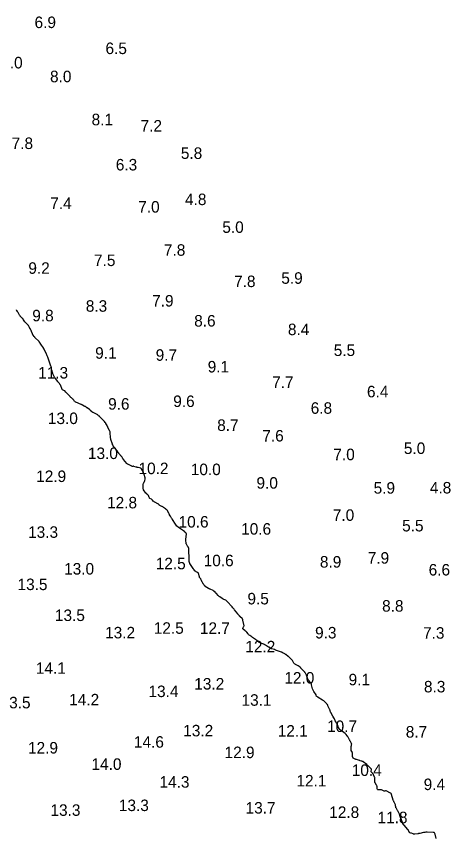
# Model space of a CAD drawing. Extents: x 815352 to 820877, y 582403 to 597439.
# Drawn here: x 818724.3 to 818912.8, y 594609.3 to 594965.1 of the extents above; entities that cross this region are included whole.
import ezdxf

# ---------------------------------------------------------------- set-up
doc = ezdxf.new("R2010")
doc.units = 0
doc.layers.add('V-CONT-EL12', color=7, linetype='Continuous')
doc.layers.add('V-TOPO-SOUN', color=7, linetype='Continuous')

msp = doc.modelspace()

# ---------------------------------------------------------------- linework, layer by layer
at = {"layer": 'V-CONT-EL12'}
msp.add_lwpolyline([(818906.53, 594608.04), (818906.16, 594610.01), (818906.06, 594610.31), (818905.89, 594610.52), (818905.65, 594610.66), (818905.33, 594610.71), (818902.69, 594610.79), (818902.56, 594610.79), (818902.42, 594610.79), (818902.29, 594610.79), (818902.15, 594610.78), (818901.62, 594610.75), (818901.49, 594610.74), (818901.35, 594610.72), (818901.22, 594610.7), (818901.09, 594610.67), (818899.45, 594610.31), (818899.38, 594610.3), (818899.3, 594610.28), (818899.23, 594610.27), (818899.16, 594610.25), (818898.87, 594610.19), (818898.8, 594610.18), (818898.73, 594610.16), (818898.66, 594610.15), (818898.58, 594610.14), (818897.28, 594610.01), (818897.12, 594610), (818896.96, 594610.01), (818896.8, 594610.03), (818896.65, 594610.08), (818895.91, 594610.33), (818895.82, 594610.36), (818895.73, 594610.4), (818895.64, 594610.43), (818895.55, 594610.47), (818895.19, 594610.61), (818895.1, 594610.66), (818895.03, 594610.71), (818894.97, 594610.78), (818894.92, 594610.86), (818894.58, 594611.54), (818894.5, 594611.68), (818894.42, 594611.81), (818894.33, 594611.94), (818894.23, 594612.06), (818892.68, 594613.83), (818892.6, 594613.92), (818892.52, 594614.02), (818892.45, 594614.12), (818892.39, 594614.22), (818892.14, 594614.64), (818892.08, 594614.74), (818892.02, 594614.85), (818891.97, 594614.96), (818891.92, 594615.07), (818891.2, 594616.89), (818891.14, 594617.04), (818891.09, 594617.19), (818891.05, 594617.34), (818891.01, 594617.5), (818890.85, 594618.12), (818890.81, 594618.27), (818890.76, 594618.42), (818890.7, 594618.57), (818890.63, 594618.71), (818890.08, 594619.75), (818889.99, 594619.93), (818889.88, 594620.12), (818889.78, 594620.3), (818889.67, 594620.48), (818889.14, 594621.37), (818889.09, 594621.47), (818889.05, 594621.57), (818889.02, 594621.67), (818889.01, 594621.78), (818888.98, 594622.23), (818888.97, 594622.34), (818888.94, 594622.45), (818888.91, 594622.55), (818888.87, 594622.66), (818888.32, 594623.8), (818888.22, 594624.03), (818888.13, 594624.26), (818888.04, 594624.49), (818887.97, 594624.73), (818887.24, 594627.13), (818887.22, 594627.19), (818887.19, 594627.25), (818887.16, 594627.31), (818887.13, 594627.36), (818886.97, 594627.57), (818886.93, 594627.61), (818886.88, 594627.66), (818886.83, 594627.7), (818886.78, 594627.73), (818884.91, 594628.73), (818884.84, 594628.76), (818884.77, 594628.77), (818884.7, 594628.77), (818884.62, 594628.76), (818884.33, 594628.67), (818884.25, 594628.66), (818884.18, 594628.66), (818884.11, 594628.67), (818884.04, 594628.69), (818883.06, 594629.11), (818882.88, 594629.18), (818882.69, 594629.22), (818882.49, 594629.25), (818882.29, 594629.25), (818881.48, 594629.21), (818881.3, 594629.23), (818881.16, 594629.3), (818881.07, 594629.42), (818881.03, 594629.6), (818880.94, 594630.44), (818880.91, 594630.64), (818880.86, 594630.84), (818880.79, 594631.03), (818880.7, 594631.22), (818880.11, 594632.27), (818880.01, 594632.46), (818879.94, 594632.67), (818879.91, 594632.88), (818879.9, 594633.1), (818879.92, 594634.36), (818879.92, 594634.4), (818879.91, 594634.44), (818879.9, 594634.48), (818879.88, 594634.51), (818879.81, 594634.65), (818879.79, 594634.68), (818879.77, 594634.72), (818879.76, 594634.76), (818879.74, 594634.79), (818879.4, 594635.78), (818879.33, 594635.94), (818879.25, 594636.09), (818879.15, 594636.24), (818879.03, 594636.37), (818878.45, 594636.94), (818878.38, 594637.04), (818878.34, 594637.14), (818878.32, 594637.25), (818878.34, 594637.37), (818878.48, 594637.85), (818878.5, 594637.97), (818878.49, 594638.08), (818878.45, 594638.19), (818878.38, 594638.28), (818877.31, 594639.38), (818877.1, 594639.59), (818876.88, 594639.79), (818876.66, 594639.99), (818876.43, 594640.18), (818874.85, 594641.44), (818874.82, 594641.46), (818874.79, 594641.48), (818874.75, 594641.49), (818874.72, 594641.5), (818874.56, 594641.54), (818874.53, 594641.55), (818874.49, 594641.56), (818874.46, 594641.57), (818874.43, 594641.57), (818874.31, 594641.6), (818874.28, 594641.61), (818874.25, 594641.62), (818874.22, 594641.63), (818874.19, 594641.63), (818873.57, 594641.8), (818873.55, 594641.81), (818873.53, 594641.82), (818873.5, 594641.83), (818873.48, 594641.84), (818873.39, 594641.88), (818873.37, 594641.89), (818873.34, 594641.9), (818873.32, 594641.91), (818873.3, 594641.92), (818872, 594642.33), (818871.87, 594642.38), (818871.73, 594642.43), (818871.59, 594642.48), (818871.46, 594642.54), (818870.81, 594642.83), (818870.74, 594642.87), (818870.68, 594642.92), (818870.62, 594642.97), (818870.58, 594643.04), (818870.4, 594643.32), (818870.37, 594643.39), (818870.34, 594643.46), (818870.32, 594643.54), (818870.31, 594643.62), (818870.18, 594645.28), (818870.16, 594645.42), (818870.13, 594645.55), (818870.08, 594645.67), (818870.01, 594645.8), (818869.72, 594646.28), (818869.66, 594646.4), (818869.62, 594646.52), (818869.6, 594646.66), (818869.61, 594646.79), (818869.72, 594648.05), (818869.74, 594648.17), (818869.75, 594648.28), (818869.77, 594648.4), (818869.79, 594648.51), (818869.89, 594648.97), (818869.9, 594649.08), (818869.89, 594649.19), (818869.86, 594649.3), (818869.81, 594649.4), (818869.33, 594650.22), (818869.23, 594650.39), (818869.13, 594650.56), (818869.03, 594650.73), (818868.94, 594650.91), (818868.32, 594652.04), (818868.24, 594652.19), (818868.15, 594652.34), (818868.05, 594652.49), (818867.95, 594652.63), (818867.52, 594653.2), (818867.41, 594653.33), (818867.3, 594653.46), (818867.17, 594653.59), (818867.04, 594653.7), (818865.94, 594654.61), (818865.84, 594654.7), (818865.73, 594654.78), (818865.61, 594654.85), (818865.49, 594654.91), (818865.01, 594655.16), (818864.9, 594655.23), (818864.8, 594655.31), (818864.71, 594655.41), (818864.64, 594655.52), (818864.17, 594656.35), (818864.09, 594656.5), (818864.02, 594656.66), (818863.96, 594656.82), (818863.91, 594656.98), (818863.73, 594657.68), (818863.68, 594657.83), (818863.62, 594657.96), (818863.54, 594658.09), (818863.45, 594658.21), (818863.02, 594658.71), (818862.94, 594658.81), (818862.88, 594658.91), (818862.82, 594659.02), (818862.77, 594659.14), (818862.59, 594659.61), (818862.54, 594659.73), (818862.49, 594659.84), (818862.43, 594659.95), (818862.37, 594660.07), (818861.91, 594660.88), (818861.82, 594661.05), (818861.73, 594661.22), (818861.64, 594661.39), (818861.55, 594661.56), (818861.06, 594662.5), (818861.04, 594662.54), (818861.02, 594662.58), (818860.99, 594662.62), (818860.96, 594662.66), (818860.84, 594662.8), (818860.81, 594662.84), (818860.78, 594662.87), (818860.76, 594662.92), (818860.74, 594662.96), (818860.49, 594663.74), (818860.45, 594663.88), (818860.39, 594664.02), (818860.34, 594664.16), (818860.27, 594664.3), (818859.61, 594665.71), (818859.48, 594665.97), (818859.33, 594666.21), (818859.16, 594666.44), (818858.97, 594666.66), (818858.17, 594667.5), (818857.96, 594667.7), (818857.74, 594667.89), (818857.51, 594668.06), (818857.27, 594668.22), (818855.39, 594669.37), (818855.32, 594669.42), (818855.24, 594669.46), (818855.16, 594669.5), (818855.09, 594669.54), (818854.76, 594669.71), (818854.7, 594669.75), (818854.65, 594669.8), (818854.62, 594669.86), (818854.6, 594669.93), (818854.55, 594670.24), (818854.54, 594670.32), (818854.51, 594670.39), (818854.48, 594670.46), (818854.44, 594670.53), (818853.44, 594671.99), (818853.27, 594672.26), (818853.13, 594672.54), (818853.01, 594672.83), (818852.92, 594673.14), (818852.48, 594674.79), (818852.39, 594675.08), (818852.28, 594675.34), (818852.13, 594675.6), (818851.96, 594675.84), (818851.14, 594676.9), (818851.01, 594677.08), (818850.9, 594677.27), (818850.81, 594677.47), (818850.73, 594677.67), (818850.43, 594678.6), (818850.37, 594678.77), (818850.31, 594678.93), (818850.23, 594679.08), (818850.15, 594679.24), (818849.81, 594679.85), (818849.72, 594680), (818849.63, 594680.14), (818849.52, 594680.28), (818849.41, 594680.41), (818848.23, 594681.69), (818848.17, 594681.76), (818848.11, 594681.83), (818848.05, 594681.9), (818847.98, 594681.97), (818847.74, 594682.26), (818847.68, 594682.32), (818847.61, 594682.39), (818847.54, 594682.45), (818847.46, 594682.51), (818847.04, 594682.82), (818846.94, 594682.89), (818846.84, 594682.95), (818846.74, 594683.01), (818846.63, 594683.07), (818845.49, 594683.66), (818845.29, 594683.79), (818845.12, 594683.93), (818844.96, 594684.1), (818844.83, 594684.3), (818844.35, 594685.14), (818844.23, 594685.33), (818844.09, 594685.52), (818843.94, 594685.69), (818843.78, 594685.86), (818843.1, 594686.5), (818842.93, 594686.66), (818842.75, 594686.81), (818842.57, 594686.96), (818842.39, 594687.1), (818841.28, 594687.95), (818841.18, 594688.03), (818841.07, 594688.1), (818840.96, 594688.17), (818840.85, 594688.23), (818840.32, 594688.51), (818840.24, 594688.55), (818840.17, 594688.59), (818840.1, 594688.64), (818840.04, 594688.69), (818839.78, 594688.91), (818839.71, 594688.96), (818839.64, 594689), (818839.56, 594689.04), (818839.49, 594689.07), (818837.22, 594689.75), (818837.15, 594689.77), (818837.08, 594689.8), (818837.02, 594689.83), (818836.95, 594689.87), (818836.71, 594690.02), (818836.65, 594690.06), (818836.58, 594690.09), (818836.51, 594690.12), (818836.44, 594690.14), (818835.26, 594690.44), (818835.09, 594690.49), (818834.92, 594690.56), (818834.75, 594690.63), (818834.59, 594690.72), (818833.96, 594691.11), (818833.8, 594691.21), (818833.65, 594691.31), (818833.49, 594691.41), (818833.33, 594691.5), (818832.43, 594692.07), (818832.22, 594692.2), (818832.01, 594692.31), (818831.79, 594692.41), (818831.57, 594692.51), (818829.84, 594693.19), (818829.68, 594693.26), (818829.53, 594693.35), (818829.39, 594693.46), (818829.26, 594693.58), (818828.75, 594694.09), (818828.62, 594694.21), (818828.49, 594694.33), (818828.35, 594694.44), (818828.2, 594694.55), (818827.3, 594695.15), (818827.1, 594695.29), (818826.9, 594695.42), (818826.7, 594695.56), (818826.5, 594695.69), (818825.64, 594696.28), (818825.45, 594696.42), (818825.27, 594696.57), (818825.11, 594696.73), (818824.95, 594696.9), (818824.35, 594697.63), (818824.19, 594697.8), (818824.03, 594697.97), (818823.85, 594698.13), (818823.67, 594698.28), (818822.79, 594698.98), (818822.68, 594699.08), (818822.63, 594699.2), (818822.62, 594699.33), (818822.67, 594699.47), (818823.04, 594700.3), (818823.05, 594700.32), (818823.07, 594700.33), (818823.08, 594700.35), (818823.1, 594700.36), (818823.17, 594700.41), (818823.18, 594700.42), (818823.19, 594700.44), (818823.19, 594700.45), (818823.19, 594700.47), (818822.7, 594702.96), (818822.64, 594703.16), (818822.55, 594703.35), (818822.44, 594703.52), (818822.29, 594703.67), (818821.54, 594704.34), (818821.43, 594704.44), (818821.33, 594704.54), (818821.23, 594704.65), (818821.13, 594704.76), (818820.77, 594705.21), (818820.68, 594705.33), (818820.59, 594705.44), (818820.5, 594705.56), (818820.41, 594705.67), (818819.07, 594707.38), (818818.82, 594707.7), (818818.56, 594708.01), (818818.29, 594708.32), (818818.02, 594708.63), (818815.89, 594711.01), (818815.73, 594711.17), (818815.56, 594711.31), (818815.38, 594711.43), (818815.19, 594711.53), (818814.39, 594711.9), (818814.19, 594712), (818813.99, 594712.1), (818813.8, 594712.21), (818813.62, 594712.33), (818812.62, 594713), (818812.42, 594713.14), (818812.24, 594713.29), (818812.06, 594713.45), (818811.9, 594713.62), (818811.15, 594714.45), (818811.04, 594714.56), (818810.93, 594714.68), (818810.82, 594714.8), (818810.71, 594714.91), (818810.25, 594715.37), (818810.14, 594715.47), (818810.01, 594715.57), (818809.88, 594715.65), (818809.74, 594715.73), (818808.46, 594716.32), (818808.29, 594716.4), (818808.12, 594716.48), (818807.96, 594716.57), (818807.79, 594716.66), (818807.08, 594717.06), (818806.95, 594717.14), (818806.83, 594717.22), (818806.71, 594717.3), (818806.59, 594717.4), (818806.06, 594717.86), (818805.99, 594717.92), (818805.93, 594717.98), (818805.88, 594718.05), (818805.83, 594718.13), (818805.65, 594718.44), (818805.6, 594718.52), (818805.56, 594718.59), (818805.51, 594718.67), (818805.47, 594718.75), (818804.95, 594719.6), (818804.88, 594719.72), (818804.81, 594719.84), (818804.75, 594719.97), (818804.7, 594720.1), (818804.44, 594720.71), (818804.4, 594720.8), (818804.35, 594720.88), (818804.3, 594720.96), (818804.23, 594721.04), (818803.96, 594721.33), (818803.9, 594721.41), (818803.85, 594721.49), (818803.81, 594721.58), (818803.78, 594721.67), (818803.41, 594723.15), (818803.36, 594723.3), (818803.27, 594723.44), (818803.16, 594723.55), (818803.02, 594723.64), (818802.36, 594723.96), (818802.22, 594724.04), (818802.09, 594724.13), (818801.97, 594724.23), (818801.86, 594724.34), (818801.45, 594724.81), (818801.35, 594724.93), (818801.25, 594725.05), (818801.16, 594725.18), (818801.07, 594725.31), (818799.7, 594727.52), (818799.64, 594727.63), (818799.58, 594727.74), (818799.54, 594727.85), (818799.49, 594727.97), (818799.34, 594728.44), (818799.31, 594728.56), (818799.29, 594728.68), (818799.27, 594728.81), (818799.27, 594728.93), (818799.2, 594734), (818799.19, 594734.1), (818799.17, 594734.2), (818799.13, 594734.29), (818799.08, 594734.38), (818798.85, 594734.72), (818798.79, 594734.81), (818798.74, 594734.9), (818798.69, 594734.98), (818798.64, 594735.07), (818798.19, 594735.88), (818798.11, 594736.04), (818798.05, 594736.21), (818798.01, 594736.38), (818797.98, 594736.56), (818797.92, 594737.29), (818797.91, 594737.47), (818797.9, 594737.66), (818797.91, 594737.84), (818797.92, 594738.02), (818798.12, 594740.24), (818798.12, 594740.36), (818798.1, 594740.48), (818798.05, 594740.58), (818797.97, 594740.68), (818797.63, 594741.04), (818797.54, 594741.13), (818797.45, 594741.22), (818797.35, 594741.3), (818797.25, 594741.37), (818794.73, 594743.19), (818794.36, 594743.48), (818794.02, 594743.8), (818793.72, 594744.15), (818793.44, 594744.54), (818792.06, 594746.67), (818791.97, 594746.8), (818791.89, 594746.93), (818791.81, 594747.06), (818791.73, 594747.19), (818791.4, 594747.73), (818791.32, 594747.85), (818791.25, 594747.98), (818791.18, 594748.1), (818791.11, 594748.22), (818790.83, 594748.71), (818790.77, 594748.84), (818790.7, 594748.96), (818790.63, 594749.09), (818790.57, 594749.21), (818790.06, 594750.25), (818790, 594750.35), (818789.94, 594750.44), (818789.87, 594750.53), (818789.79, 594750.61), (818789.45, 594750.91), (818789.37, 594750.99), (818789.28, 594751.06), (818789.19, 594751.13), (818789.1, 594751.2), (818788.19, 594751.87), (818788.03, 594751.99), (818787.86, 594752.1), (818787.68, 594752.2), (818787.5, 594752.29), (818786.56, 594752.76), (818786.48, 594752.81), (818786.41, 594752.86), (818786.34, 594752.92), (818786.27, 594752.98), (818786.02, 594753.26), (818785.96, 594753.33), (818785.89, 594753.39), (818785.81, 594753.44), (818785.73, 594753.48), (818784.46, 594754.1), (818784.31, 594754.18), (818784.17, 594754.27), (818784.04, 594754.38), (818783.92, 594754.5), (818783.46, 594755.01), (818783.34, 594755.13), (818783.22, 594755.23), (818783.09, 594755.33), (818782.95, 594755.42), (818782.32, 594755.79), (818782.22, 594755.86), (818782.14, 594755.94), (818782.07, 594756.04), (818782.03, 594756.16), (818781.86, 594756.65), (818781.82, 594756.76), (818781.77, 594756.87), (818781.7, 594756.96), (818781.62, 594757.05), (818781.24, 594757.44), (818781.18, 594757.5), (818781.12, 594757.55), (818781.06, 594757.61), (818781, 594757.66), (818780.76, 594757.87), (818780.7, 594757.93), (818780.65, 594757.99), (818780.6, 594758.05), (818780.55, 594758.11), (818779.55, 594759.55), (818779.45, 594759.71), (818779.38, 594759.89), (818779.34, 594760.08), (818779.32, 594760.27), (818779.33, 594761.19), (818779.33, 594761.33), (818779.35, 594761.47), (818779.37, 594761.62), (818779.4, 594761.76), (818779.57, 594762.38), (818779.6, 594762.48), (818779.64, 594762.59), (818779.68, 594762.69), (818779.74, 594762.79), (818779.97, 594763.17), (818780.02, 594763.27), (818780.06, 594763.37), (818780.1, 594763.47), (818780.13, 594763.58), (818780.27, 594764.16), (818780.29, 594764.3), (818780.3, 594764.43), (818780.29, 594764.56), (818780.26, 594764.69), (818779.83, 594766.17), (818779.76, 594766.41), (818779.67, 594766.65), (818779.57, 594766.88), (818779.46, 594767.11), (818778.81, 594768.35), (818778.78, 594768.4), (818778.75, 594768.45), (818778.72, 594768.5), (818778.68, 594768.55), (818778.54, 594768.74), (818778.51, 594768.78), (818778.46, 594768.82), (818778.42, 594768.84), (818778.36, 594768.86), (818777.16, 594769.15), (818776.96, 594769.2), (818776.75, 594769.26), (818776.55, 594769.31), (818776.35, 594769.38), (818775.26, 594769.71), (818775.2, 594769.73), (818775.13, 594769.74), (818775.06, 594769.74), (818775, 594769.73), (818774.73, 594769.7), (818774.66, 594769.69), (818774.6, 594769.7), (818774.53, 594769.71), (818774.47, 594769.74), (818772.78, 594770.64), (818772.74, 594770.66), (818772.7, 594770.68), (818772.65, 594770.7), (818772.61, 594770.72), (818772.44, 594770.79), (818772.4, 594770.81), (818772.37, 594770.84), (818772.33, 594770.87), (818772.3, 594770.9), (818770.88, 594772.7), (818770.84, 594772.75), (818770.8, 594772.8), (818770.76, 594772.86), (818770.72, 594772.92), (818770.58, 594773.15), (818770.54, 594773.2), (818770.5, 594773.26), (818770.47, 594773.32), (818770.43, 594773.38), (818770.21, 594773.74), (818770.16, 594773.82), (818770.1, 594773.9), (818770.04, 594773.97), (818769.98, 594774.04), (818768.83, 594775.29), (818768.74, 594775.4), (818768.65, 594775.51), (818768.56, 594775.62), (818768.48, 594775.74), (818768.18, 594776.23), (818768.1, 594776.35), (818768.02, 594776.47), (818767.94, 594776.59), (818767.85, 594776.7), (818767.41, 594777.27), (818767.31, 594777.4), (818767.21, 594777.52), (818767.11, 594777.64), (818767.01, 594777.76), (818766.51, 594778.33), (818766.45, 594778.4), (818766.39, 594778.49), (818766.34, 594778.57), (818766.3, 594778.66), (818766.14, 594779.03), (818766.1, 594779.12), (818766.07, 594779.21), (818766.03, 594779.3), (818766, 594779.4), (818765.38, 594781.42), (818765.37, 594781.48), (818765.35, 594781.53), (818765.33, 594781.59), (818765.31, 594781.65), (818765.24, 594781.9), (818765.22, 594781.94), (818765.21, 594781.99), (818765.2, 594782.03), (818765.2, 594782.08), (818765.17, 594782.26), (818765.17, 594782.31), (818765.16, 594782.35), (818765.16, 594782.4), (818765.16, 594782.44), (818765.08, 594784.15), (818765.05, 594784.45), (818764.99, 594784.73), (818764.9, 594785.01), (818764.78, 594785.29), (818764.1, 594786.65), (818764, 594786.85), (818763.9, 594787.04), (818763.8, 594787.23), (818763.7, 594787.42), (818763.19, 594788.31), (818763.12, 594788.43), (818763.05, 594788.54), (818762.97, 594788.65), (818762.89, 594788.76), (818762.55, 594789.18), (818762.46, 594789.28), (818762.38, 594789.38), (818762.29, 594789.48), (818762.2, 594789.58), (818760.62, 594791.23), (818760.56, 594791.29), (818760.49, 594791.35), (818760.42, 594791.4), (818760.35, 594791.44), (818760.02, 594791.62), (818759.96, 594791.65), (818759.91, 594791.69), (818759.86, 594791.74), (818759.82, 594791.79), (818759.66, 594792.01), (818759.62, 594792.06), (818759.57, 594792.11), (818759.52, 594792.15), (818759.46, 594792.18), (818757.7, 594793.05), (818757.55, 594793.13), (818757.41, 594793.22), (818757.27, 594793.33), (818757.14, 594793.44), (818756.64, 594793.91), (818756.51, 594794.03), (818756.38, 594794.14), (818756.25, 594794.24), (818756.11, 594794.34), (818755.01, 594795.09), (818754.91, 594795.16), (818754.81, 594795.23), (818754.7, 594795.3), (818754.6, 594795.37), (818754.17, 594795.64), (818754.07, 594795.71), (818753.96, 594795.77), (818753.85, 594795.84), (818753.75, 594795.9), (818753.09, 594796.28), (818752.94, 594796.36), (818752.79, 594796.43), (818752.64, 594796.51), (818752.48, 594796.57), (818750.08, 594797.57), (818749.94, 594797.63), (818749.82, 594797.72), (818749.72, 594797.82), (818749.62, 594797.93), (818749.27, 594798.43), (818749.18, 594798.55), (818749.08, 594798.67), (818748.98, 594798.78), (818748.87, 594798.88), (818748.19, 594799.47), (818748.04, 594799.61), (818747.89, 594799.74), (818747.75, 594799.88), (818747.61, 594800.02), (818745.94, 594801.71), (818745.92, 594801.73), (818745.9, 594801.75), (818745.88, 594801.77), (818745.86, 594801.79), (818745.78, 594801.86), (818745.76, 594801.88), (818745.74, 594801.9), (818745.72, 594801.92), (818745.71, 594801.94), (818745.47, 594802.29), (818745.42, 594802.35), (818745.36, 594802.41), (818745.3, 594802.46), (818745.24, 594802.5), (818744.42, 594802.99), (818744.27, 594803.09), (818744.15, 594803.22), (818744.05, 594803.36), (818743.99, 594803.53), (818743.64, 594804.68), (818743.59, 594804.81), (818743.53, 594804.94), (818743.46, 594805.06), (818743.38, 594805.18), (818742.98, 594805.71), (818742.93, 594805.78), (818742.87, 594805.86), (818742.81, 594805.93), (818742.74, 594806.01), (818742.5, 594806.3), (818742.44, 594806.37), (818742.38, 594806.45), (818742.32, 594806.52), (818742.26, 594806.6), (818741.3, 594807.84), (818741.14, 594808.05), (818741, 594808.27), (818740.87, 594808.5), (818740.76, 594808.74), (818740.2, 594809.95), (818740.15, 594810.06), (818740.11, 594810.17), (818740.07, 594810.29), (818740.03, 594810.4), (818739.9, 594810.86), (818739.87, 594810.97), (818739.84, 594811.09), (818739.81, 594811.2), (818739.78, 594811.32), (818739.47, 594812.77), (818739.45, 594812.85), (818739.43, 594812.93), (818739.4, 594813.01), (818739.37, 594813.09), (818739.23, 594813.4), (818739.2, 594813.48), (818739.16, 594813.56), (818739.13, 594813.64), (818739.1, 594813.72), (818737.93, 594817.09), (818737.8, 594817.42), (818737.67, 594817.75), (818737.54, 594818.08), (818737.39, 594818.41), (818736.65, 594820.03), (818736.58, 594820.19), (818736.49, 594820.35), (818736.41, 594820.5), (818736.32, 594820.66), (818735.94, 594821.27), (818735.85, 594821.42), (818735.75, 594821.57), (818735.66, 594821.72), (818735.56, 594821.87), (818734.7, 594823.21), (818734.67, 594823.25), (818734.64, 594823.29), (818734.61, 594823.33), (818734.57, 594823.36), (818734.44, 594823.5), (818734.4, 594823.54), (818734.37, 594823.57), (818734.34, 594823.61), (818734.31, 594823.65), (818734.17, 594823.87), (818734.14, 594823.91), (818734.1, 594823.96), (818734.06, 594824.01), (818734.02, 594824.05), (818732.52, 594825.56), (818732.4, 594825.69), (818732.28, 594825.82), (818732.16, 594825.96), (818732.06, 594826.1), (818731.63, 594826.68), (818731.53, 594826.83), (818731.44, 594826.98), (818731.36, 594827.14), (818731.28, 594827.3), (818730.89, 594828.3), (818730.83, 594828.44), (818730.77, 594828.57), (818730.71, 594828.71), (818730.64, 594828.84), (818730.27, 594829.56), (818730.23, 594829.64), (818730.19, 594829.72), (818730.1, 594829.87), (818730.08, 594829.91), (818730.06, 594829.95), (818730.05, 594829.99), (818730.03, 594830.03), (818729.79, 594830.52), (818729.74, 594830.61), (818729.68, 594830.7), (818729.62, 594830.78), (818729.55, 594830.86), (818728.52, 594831.87), (818728.39, 594832.01), (818728.26, 594832.15), (818728.14, 594832.3), (818728.02, 594832.46), (818727.47, 594833.29), (818727.42, 594833.36), (818727.37, 594833.43), (818727.32, 594833.5), (818727.27, 594833.57), (818727.07, 594833.85), (818727.02, 594833.92), (818726.96, 594833.98), (818726.9, 594834.04), (818726.84, 594834.11), (818726.16, 594834.77), (818726.03, 594834.91), (818725.91, 594835.05), (818725.8, 594835.21), (818725.7, 594835.36), (818725.05, 594836.51), (818724.99, 594836.61), (818724.93, 594836.72), (818724.87, 594836.82), (818724.81, 594836.92), (818724.53, 594837.38), (818724.48, 594837.46), (818724.43, 594837.54), (818724.38, 594837.62), (818724.33, 594837.7)], dxfattribs=at)

# ---------------------------------------------------------------- texts
at = {"layer": 'V-TOPO-SOUN'}
for s, p in [('6.9', (818732.22, 594960.05)), ('6.5', (818763.02, 594948.76)), ('9.0', (818717.75, 594942.53)), ('8.0', (818738.94, 594936.53)), ('8.1', (818756.99, 594917.82)), ('7.2', (818778.25, 594915.1)), ('7.8', (818722.28, 594907.52)), ('5.8', (818795.73, 594903.23)), ('6.3', (818767.49, 594898.21)), ('4.8', (818797.54, 594883.15)), ('7.4', (818739.04, 594881.47)), ('7.0', (818777.23, 594879.9)), ('5.0', (818813.74, 594871.11)), ('7.8', (818788.38, 594861.16)), ('7.5', (818758.04, 594856.7)), ('9.2', (818729.53, 594853.32)), ('7.8', (818818.86, 594847.55)), ('5.9', (818839.34, 594848.99)), ('8.3', (818754.46, 594836.85)), ('7.9', (818783.27, 594839.12)), ('9.8', (818731.23, 594832.69)), ('8.6', (818801.52, 594830.42)), ('8.4', (818842.22, 594826.68)), ('9.1', (818758.54, 594816.45)), ('9.7', (818784.81, 594815.56)), ('5.5', (818862.11, 594817.63)), ('9.1', (818807.39, 594810.48)), ('11.3 ', (818733.78, 594807.85)), ('7.7', (818835.37, 594803.75)), ('6.4', (818876.54, 594799.68)), ('9.6', (818764.15, 594794.33)), ('9.6', (818792.43, 594795.48)), ('6.8', (818852.1, 594792.53)), ('13.0 ', (818738.01, 594788.07)), ('8.7', (818811.51, 594785.08)), ('7.6', (818831.11, 594780.49)), ('13.0 ', (818755.4, 594772.88)), ('5.0', (818892.55, 594775.08)), ('7.0', (818861.94, 594772.39)), ('10.2 ', (818777.35, 594766.32)), ('10.0 ', (818800.05, 594765.89)), ('12.9 ', (818732.93, 594762.9)), ('9.0', (818828.57, 594760.02)), ('5.9', (818879.43, 594757.85)), ('4.8', (818903.84, 594757.92)), ('12.8 ', (818763.7, 594751.45)), ('7.0', (818861.71, 594746.04)), ('10.6 ', (818794.75, 594743.12)), ('5.5', (818891.8, 594741.45)), ('13.3 ', (818729.42, 594738.66)), ('10.6 ', (818821.91, 594740.04)), ('10.6 ', (818805.64, 594726.32)), ('7.9', (818876.87, 594727.44)), ('13.0 ', (818745.06, 594722.71)), ('12.5 ', (818784.83, 594725.01)), ('8.9', (818856.1, 594725.73)), ('6.6', (818903.32, 594722.29)), ('13.5 ', (818724.82, 594715.96)), ('9.5', (818824.64, 594709.75)), ('8.8', (818883.1, 594706.6)), ('13.5 ', (818741.06, 594702.54)), ('13.2 ', (818762.85, 594694.99)), ('12.5 ', (818783.98, 594696.99)), ('12.7 ', (818804.02, 594696.96)), ('9.3', (818854, 594694.96)), ('7.3', (818900.88, 594694.86)), ('12.2 ', (818823.71, 594688.92)), ('14.1 ', (818732.8, 594679.6)), ('12.0 ', (818840.67, 594675.37)), ('9.1', (818868.58, 594674.62)), ('13.4 ', (818781.68, 594669.5)), ('13.2 ', (818801.56, 594672.78)), ('8.3', (818901.28, 594671.53)), ('14.2 ', (818747.26, 594665.89)), ('13.1 ', (818822.07, 594665.73)), ('13.5 ', (818717.47, 594664.61)), ('13.2 ', (818796.77, 594652.44)), ('12.1 ', (818837.79, 594652.31)), ('10.7 ', (818859.2, 594654.34)), ('8.7', (818893.37, 594651.91)), ('12.9 ', (818729.38, 594644.99)), ('14.6 ', (818775.36, 594647.52)), ('12.9 ', (818814.72, 594642.99)), ('14.0 ', (818756.94, 594637.9)), ('10.4 ', (818869.93, 594635.25)), ('14.3 ', (818786.47, 594630.16)), ('12.1 ', (818845.92, 594630.69)), ('9.4', (818901.15, 594629.11)), ('13.3 ', (818768.82, 594619.99)), ('13.3 ', (818739.13, 594617.92)), ('13.7 ', (818823.84, 594618.91)), ('12.8 ', (818860.16, 594617.01)), ('11.8 ', (818881.12, 594614.71))]:
    msp.add_text(s, height=5, dxfattribs=at).set_placement(p)

doc.saveas('drawing.dxf')
